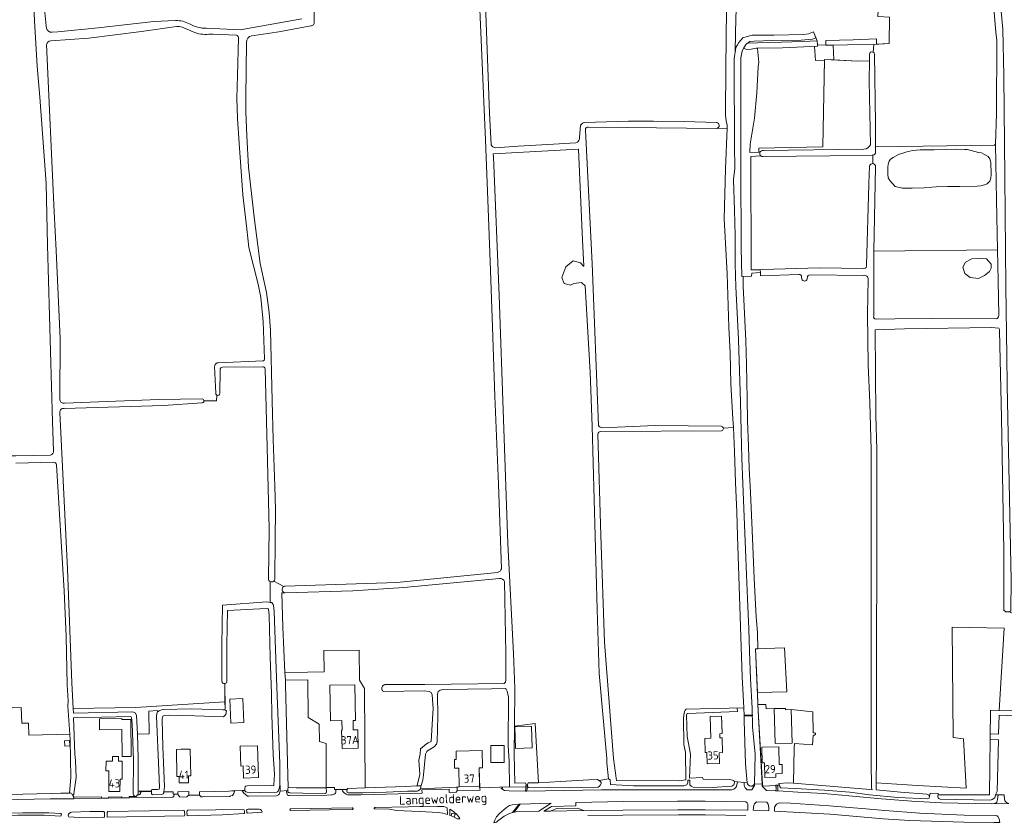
# Model space of a CAD drawing. Header units: metres. Extents: x 209813 to 223847, y 571801 to 587119.
# Tile 604 of 656: x 217179 to 217661, y 582020 to 582409. Entities that reach past the tile are written whole.
import ezdxf
from ezdxf.enums import TextEntityAlignment as Align

# ---------------------------------------------------------------- set-up
doc = ezdxf.new("R2010")
doc.units = ezdxf.units.M
for name, color, linetype, lineweight in [('B-RO-GR-GRAS-GV', 8, 'Continuous', 0), ('B-RO-GW-TALUD_KRUIN-G', 8, 'Continuous', 0), ('B-RO-KW-KUNSTWERK_STUW-GV', 8, 'Continuous', 0), ('B-RO-OG-BEBOUWING-GV', 8, 'Continuous', 0), ('B-RO-OG-BEBOUWING-T18', 8, 'Continuous', 0), ('B-RO-OG-TERREIN_CULTUURSCHEIDING-GV', 8, 'Continuous', 0), ('B-RO-OG-TERREIN_ERF-GV', 8, 'Continuous', 0), ('B-RO-OG-TERREIN_ONBEGROEID-GV', 8, 'Continuous', 0), ('B-RO-OG-TOPOGRAFIE-T18', 8, 'Continuous', 0), ('B-RO-OG-WATER_SLOOT-GV', 8, 'Continuous', 0), ('B-RO-OG-WEG-GV', 8, 'Continuous', 0), ('B-RO-VH-ONVERHARD-GV', 8, 'Continuous', 0), ('B-RO-VH-VERHARDING_BETONSTRAATSTEEN-GV', 8, 'Continuous', 0), ('B-RO-VH-VERHARDING_FUNDERING_ZAND-GV', 8, 'Continuous', 0), ('B-RO-VH-VERHARDING_HALFVERHARDING_GRIND-GV', 8, 'Continuous', 0), ('B-RO-VH-VERHARDING_TEGEL-GV', 8, 'Continuous', 0)]:
    doc.layers.add(name, color=color, linetype=linetype, lineweight=lineweight)
doc.styles.add('NLCS-ISO-M200-T18', font='txt', dxfattribs={"height": 0.36})

msp = doc.modelspace()

# ---------------------------------------------------------------- linework, layer by layer
at = {"layer": 'B-RO-GR-GRAS-GV', "flags": 128}
for points in [[(217414.982, 582140.922), (217413.487, 582182.185), (217411.738, 582225.189), (217410.619, 582258.916), (217409.538, 582286.759), (217408.298, 582321.294), (217407.196, 582350.486), (217403.475, 582433.413), (217401.372, 582486.922)], [(217404.657, 582488.042), (217405.438, 582466.972), (217406.819, 582425.837), (217409.105, 582363.53), (217409.957, 582348.19)], [(217322.936, 582478.296), (217322.702, 582453.714), (217323.264, 582408.205)], [(217525.328, 582356.23), (217525.388, 582357.681), (217524.81, 582359.879), (217524.491, 582362.61), (217524.491, 582365.361), (217524.757, 582402.088), (217525.294, 582433.638), (217525.639, 582436.815), (217526.322, 582438.381), (217526.573, 582438.791)], [(217600.682, 582441.153), (217600.653, 582440.633), (217601.054, 582440.548), (217602.303, 582437.722), (217600.484, 582437.542), (217599.016, 582410.833), (217604.786, 582410.596), (217604.508, 582397.697), (217596.968, 582397.258)], [(217656.536, 582348.508), (217657.016, 582363.527), (217657.175, 582399.352), (217656.763, 582402.987), (217654.78, 582426.795), (217655.114, 582427.766), (217655.366, 582432.078), (217653.987, 582432.569), (217638.626, 582435.838), (217624.444, 582438.399), (217605.622, 582441.035), (217603.152, 582440.929), (217600.682, 582441.153)], [(217195.932, 582198.546), (217195.441, 582212.756), (217192.937, 582299.158), (217192.222, 582329.217), (217189.178, 582371.458), (217187.831, 582386.657), (217186.624, 582408.688), (217185.891, 582424.061)], [(217655.114, 582427.766), (217655.763, 582428.415), (217656.664, 582428.247), (217657.352, 582427.996), (217657.947, 582427.333), (217660.205, 582404.653), (217660.608, 582381.908), (217661.116, 582332.458), (217661.61, 582278.78), (217662.164, 582244.745), (217662.184, 582230.451), (217664.151, 582135.469), (217664.046, 582120.275), (217663.444, 582119.811)], [(217190.685, 582422.696), (217192.232, 582406.269), (217192.383, 582405.193)], [(217270.61, 582405.086), (217287.229, 582404.33), (217317.298, 582409.735)], [(217254.905, 582405.886), (217238.93, 582403.509), (217213.095, 582400.299), (217194.513, 582398.899)], [(217195.235, 582403.164), (217198.022, 582403.416), (217217.653, 582405.304), (217244.96, 582408.444), (217255.529, 582408.859)], [(217264.122, 582403.347), (217259.977, 582405.101)], [(217321.712, 582406.317), (217306.074, 582403.374), (217292.889, 582401.459)], [(217285.33, 582401.67), (217273.874, 582402.294), (217271.8, 582402.231)], [(217299.083, 582243.52), (217298.368, 582261.742), (217297.32, 582273.543), (217295.987, 582279.939), (217291.449, 582297.948), (217290.412, 582307.064), (217288.426, 582323.693), (217286.614, 582348.902), (217285.869, 582361.077), (217285.53, 582370.945), (217285.852, 582381.964), (217286.277, 582400.266)], [(217192.504, 582397.14), (217196.245, 582315.378), (217197.094, 582296.541), (217199.123, 582253.348), (217199.003, 582223.42)], [(217290.28, 582398.102), (217289.926, 582371.332), (217289.951, 582364.411), (217290.476, 582352.479), (217291.3, 582337.22), (217294.108, 582311.41), (217296.938, 582290.197), (217299.968, 582275.867), (217301.322, 582266.231), (217301.983, 582257.449), (217302.766, 582222.968), (217303.276, 582204.125), (217304.125, 582181.246), (217304.395, 582169.866), (217304.195, 582154.992), (217304.154, 582135.801)], [(217597.415, 582392.38), (217597.883, 582358.54), (217597.884, 582347.189)], [(217453.116, 582351.957), (217453.543, 582357.537)], [(217455.577, 582358.988), (217477.102, 582359.652), (217489.36, 582359.678), (217504.213, 582359.519), (217520.14, 582359.047)], [(217519.938, 582356.144), (217476.182, 582356.666), (217457.574, 582356.698)], [(217456.038, 582355.152), (217459.218, 582290.134), (217462.445, 582210.976)], [(217523.445, 582209.543), (217528.344, 582209.904), (217528.141, 582214.128), (217527.136, 582231.237), (217526.85, 582246.478), (217526.137, 582259.052), (217525.331, 582285.046), (217523.92, 582311.896), (217524.449, 582336.451), (217525.328, 582356.23), (217520.285, 582356.183)], [(217412.045, 582346.616), (217423.094, 582347.52), (217437.583, 582348.218), (217451.269, 582349.069)], [(217657.521, 582296.834), (217656.964, 582321.021), (217656.536, 582348.508), (217656.134, 582348.036), (217597.884, 582347.189), (217597.885, 582344.595)], [(217454.538, 582301.53), (217452.639, 582345.989), (217410.885, 582343.707), (217411.033, 582342.234), (217413.825, 582274.444), (217418.105, 582153.191), (217420.803, 582099.407), (217421.475, 582082.461), (217421.244, 582063.918), (217431.399, 582065.182), (217433.123, 582036.299), (217443.752, 582036.92), (217457.691, 582037.756), (217461.831, 582037.8), (217462.48, 582037.422), (217467.271, 582038.187), (217466.507, 582046.011), (217466.473, 582048.125), (217462.695, 582089.687), (217461.777, 582120.933), (217459.303, 582210.521), (217458.35, 582237.016), (217455.861, 582279.154), (217454.162, 582280.833), (217450.371, 582280.409), (217448.683, 582279.606), (217445.535, 582280.296), (217444.453, 582283.31), (217446.441, 582288.552), (217450.065, 582291.412), (217453.664, 582290.507), (217454.834, 582288.899)], [(217541.809, 582342.672), (217536.842, 582342.463), (217536.992, 582286.969), (217570.267, 582287.948), (217592.227, 582287.75)], [(217596.19, 582343.007), (217575.544, 582342.828), (217542.94, 582342.382)], [(217596.49, 582343.012), (217596.554, 582338.937)], [(217594.63, 582329.232), (217594.984, 582337.706)], [(217597.928, 582337.382), (217597.054, 582296.159)], [(217593.462, 582289.337), (217594.597, 582328.705), (217594.63, 582329.232)], [(217455.28, 582288.976), (217454.538, 582301.53)], [(217597.054, 582296.159), (217597.034, 582295.209), (217597.003, 582264.502)], [(217658.177, 582264.624), (217657.868, 582281.809), (217657.521, 582296.834), (217597.054, 582296.159)], [(217648.227, 582282.84), (217644.209, 582283.286), (217641.53, 582285.184), (217640.525, 582288.309), (217641.865, 582290.765), (217644.99, 582292.328), (217648.562, 582292.551)], [(217648.227, 582282.84), (217651.241, 582284.291), (217653.585, 582286.188), (217654.367, 582287.863), (217654.478, 582289.872), (217652.134, 582292.439), (217648.562, 582292.551)], [(217541.618, 582284.525), (217541.567, 582285.67), (217537.347, 582285.435), (217537.242, 582283.892), (217533.216, 582283.749), (217533.152, 582279.104), (217534.408, 582252.48), (217534.838, 582240.673), (217534.971, 582232.206), (217535.136, 582224.103), (217535.323, 582213.28), (217535.799, 582200.792), (217536.117, 582190.103), (217536.699, 582178.091), (217537.545, 582159.781), (217538.551, 582136.075), (217539.45, 582117.395), (217540.085, 582109.722), (217540.299, 582101.74)], [(217560.393, 582284.734), (217541.639, 582284.052), (217541.618, 582284.525)], [(217592.203, 582284.33), (217565.563, 582284.609)], [(217540.156, 582080.34), (217540.399, 582074.563), (217544.288, 582074.571), (217544.419, 582072.377), (217553.897, 582072.632), (217553.914, 582071.938), (217556.699, 582072.006), (217567.279, 582070.945), (217567.308, 582060.734), (217568.038, 582060.718), (217568.467, 582060.544), (217568.467, 582060.083), (217568.244, 582059.623), (217567.371, 582059.194), (217567.121, 582054.739), (217558.31, 582055.454), (217558.159, 582053.291), (217557.74, 582036.014), (217593.25, 582033.198), (217596.16, 582032.822), (217595.979, 582033.864), (217595.706, 582046.669), (217595.766, 582199.104), (217595.075, 582222.079), (217594.35, 582240.527), (217593.884, 582265.562), (217594.213, 582282.407)], [(217561.817, 582282.468), (217561.747, 582283.65)], [(217564.625, 582283.772), (217564.412, 582282.586)], [(217598.14, 582262.831), (217607.393, 582263.021), (217625.925, 582263.171), (217656.841, 582263.027)], [(217658.197, 582258.544), (217654.553, 582258.759), (217612.008, 582258.177), (217597.773, 582257.648), (217598.075, 582215.955), (217598.494, 582198.967), (217598.405, 582048.337), (217598.221, 582036.196), (217618.386, 582034.971), (217642.132, 582033.682), (217640.863, 582057.75), (217635.914, 582058.458), (217635.295, 582112.317), (217660.75, 582111.786), (217658.353, 582071.586), (217671.108, 582071.237)], [(217717.491, 582113.409), (217712.724, 582113.845), (217712.724, 582115.694), (217705.226, 582116.188), (217694.108, 582116.563), (217671.095, 582117.775), (217669.269, 582117.987), (217668.374, 582118.573), (217664.397, 582119.319), (217663.444, 582119.811), (217661.539, 582119.827), (217660.669, 582120.663), (217660.659, 582149.581), (217659.449, 582214.727), (217658.494, 582257.26)], [(217276.56, 582241.596), (217298.235, 582242.519)], [(217275.219, 582226.704), (217274.676, 582239.777)], [(217277.323, 582238.214), (217277.164, 582226.611)], [(217298.065, 582239.555), (217278.446, 582239.373)], [(217300.944, 582135.905), (217301.334, 582160.408), (217300.404, 582200.316), (217299.345, 582238.618)], [(217268.444, 582221.94), (217249.644, 582220.66), (217201.011, 582219.286)], [(217201.217, 582221.912), (217247.313, 582223.709), (217268.598, 582223.917)], [(217269.416, 582222.949), (217275.616, 582223.02), (217275.821, 582225.737)], [(217199.036, 582217.342), (217202.786, 582140.918), (217204.842, 582085.041), (217205.458, 582072.542), (217236.036, 582073.108), (217279.64, 582075.751), (217279.698, 582084.73)], [(217462.101, 582206.672), (217463.53, 582157.125), (217465.37, 582105.013), (217469.718, 582048.21), (217471.189, 582037.37), (217501.803, 582037.234), (217505.083, 582037.644), (217504.945, 582051.269), (217504.155, 582055.042), (217503.994, 582067.768), (217504.1, 582069.241), (217504.386, 582070.993), (217504.743, 582071.703), (217505.228, 582072.184), (217519.147, 582072.57), (217533.41, 582072.852), (217532.71, 582088.032), (217530.321, 582157.059), (217530.066, 582168.483), (217529.422, 582183.066), (217528.908, 582198.187), (217528.344, 582209.904)], [(217522.608, 582208.272), (217463.438, 582207.968)], [(217464.314, 582209.85), (217490.187, 582210.873), (217522.325, 582210.571)], [(217138.424, 582193.062), (217141.986, 582194.164), (217145.895, 582194.743), (217158.409, 582195.675), (217167.243, 582196.115), (217177.37, 582196.173), (217194.382, 582196.398)], [(217195.834, 582193.069), (217177.37, 582192.475)], [(217166.47, 582072.58), (217180.048, 582073.017), (217180.431, 582065.365), (217183.581, 582065.409), (217183.847, 582059.555), (217203.794, 582059.967), (217202.834, 582073.702), (217203.007, 582076.307), (217202.555, 582084.157), (217201.99, 582107.818), (217201.087, 582130.124), (217197.376, 582191.663)], [(217414.043, 582136.085), (217367.246, 582131.696), (217342.25, 582130.158), (217309.083, 582129.16), (217307.543, 582129.125), (217308.089, 582112.271), (217308.927, 582090.207), (217320.118, 582090.39), (217328.252, 582090.501), (217328.11, 582100.846), (217345.282, 582101.081), (217345.483, 582086.407), (217348.01, 582082.375), (217348.314, 582033.851), (217358.012, 582034.12), (217368.14, 582034.473), (217373.546, 582034.723), (217373.664, 582034.999), (217375.022, 582040.308), (217374.567, 582047.386), (217375.111, 582050.205), (217375.424, 582052.794), (217378.225, 582055.223), (217379.091, 582055.78), (217380.618, 582056.511), (217381.289, 582067.584), (217381.619, 582072.598), (217381.13, 582079.182), (217380.64, 582080.432), (217379.522, 582080.881), (217377.173, 582081.165), (217357.362, 582080.809), (217357.092, 582080.999), (217356.956, 582081.117), (217356.723, 582081.388), (217356.627, 582081.54), (217356.484, 582081.869), (217356.408, 582082.219), (217356.403, 582082.578), (217356.427, 582082.755), (217356.527, 582083.099), (217356.693, 582083.417), (217356.799, 582083.562), (217357.051, 582083.817), (217357.349, 582084.017), (217357.511, 582084.094), (217357.88, 582084.226), (217377.464, 582084.226), (217416.224, 582084.736), (217416.873, 582085.438), (217417.138, 582086.594), (217417.138, 582099.407), (217416.355, 582134.609)], [(217309.196, 582132.347), (217363.753, 582134.168), (217413.079, 582139.039)], [(217278.204, 582085.982), (217278.21, 582103.545), (217278.562, 582123.16), (217300.125, 582124.643), (217301.778, 582124.453), (217301.765, 582134.615)], [(217303.626, 582134.815), (217308.497, 582132.178)], [(217243.784, 582032.395), (217243.797, 582032.798), (217244.307, 582032.985), (217246.79, 582032.985), (217247.586, 582033.193), (217247.68, 582033.913), (217247.388, 582042.223), (217246.249, 582068.622), (217246.353, 582070.072), (217246.797, 582070.99), (217246.607, 582071.52), (217242.468, 582071.348), (217242.62, 582060.159), (217236.895, 582060.096), (217237.326, 582048.168), (217237.297, 582032.203)], [(217237.19, 582030.314), (217237.721, 582030.331), (217238.139, 582030.556), (217238.46, 582030.947), (217238.608, 582031.469), (217237.988, 582032.005), (217239.263, 582031.893), (217243.771, 582032.009)], [(217243.771, 582032.009), (217243.784, 582032.395), (217237.297, 582032.203), (217237.294, 582030.802)]]:
    msp.add_lwpolyline(points, dxfattribs=at)
at = {"layer": 'B-RO-GR-GRAS-GV'}
for points in [[(217192.383, 582405.193, 0.3736737), (217195.235, 582403.164)], [(217259.977, 582405.101, 0.1689478), (217254.905, 582405.886)], [(217255.529, 582408.859, -0.1347222), (217262.389, 582407.247)], [(217262.389, 582407.247, 0.1262606), (217270.61, 582405.086)], [(217323.264, 582408.205, -0.503682), (217321.712, 582406.317)], [(217271.8, 582402.231, -0.1378746), (217264.122, 582403.347)], [(217286.277, 582400.266, 0.4223715), (217285.33, 582401.67)], [(217292.889, 582401.459, 0.3802713), (217290.28, 582398.102)], [(217194.513, 582398.899, 0.3788293), (217192.504, 582397.14)], [(217596.737, 582393.493, -0.2767695), (217597.415, 582392.38)], [(217453.543, 582357.537, -0.23603), (217455.577, 582358.988)], [(217457.574, 582356.698, 0.6359459), (217456.038, 582355.152)], [(217520.14, 582359.047, -0.8334348), (217520.285, 582356.183)], [(217451.269, 582349.069, 0.3543224), (217453.116, 582351.957)], [(217409.957, 582348.19, 0.2923337), (217412.045, 582346.616)], [(217542.94, 582342.382, -0.2008567), (217541.809, 582342.672)], [(217596.49, 582343.012, -0.0502161), (217596.19, 582343.007)], [(217597.885, 582344.595, -0.3856115), (217596.49, 582343.012)], [(217454.834, 582288.899, 0.5732755), (217455.28, 582288.976)], [(217592.227, 582287.75, 0.507683), (217593.462, 582289.337)], [(217561.747, 582283.65, 0.4026661), (217560.393, 582284.734)], [(217565.563, 582284.609, 0.2463305), (217564.625, 582283.772)], [(217594.213, 582282.407, 0.4940717), (217592.203, 582284.33)], [(217564.412, 582282.586, -0.7860624), (217561.817, 582282.468)], [(217597.003, 582264.502, 0.4768934), (217598.14, 582262.831)], [(217656.841, 582263.027, 0.3153974), (217658.177, 582264.624)], [(217658.494, 582257.26, 0.1933117), (217658.197, 582258.544)], [(217274.676, 582239.777, -0.4361656), (217276.56, 582241.596)], [(217298.235, 582242.519, 0.53082), (217299.083, 582243.52)], [(217278.446, 582239.373, 0.4609567), (217277.323, 582238.214)], [(217299.345, 582238.618, 0.440344), (217298.065, 582239.555)], [(217199.003, 582223.42, 0.4887282), (217201.217, 582221.912)], [(217201.011, 582219.286, 0.5115943), (217199.036, 582217.342)], [(217463.438, 582207.968, 0.4363262), (217462.101, 582206.672)], [(217462.445, 582210.976, 0.3139998), (217464.314, 582209.85)], [(217194.382, 582196.398, 0.3819868), (217195.927, 582198.594)], [(217197.376, 582191.663, 0.2963747), (217195.834, 582193.069)], [(217413.079, 582139.039, 0.2409016), (217414.982, 582140.922)], [(217301.765, 582134.615, -0.2516427), (217300.944, 582135.905)], [(217304.154, 582135.801, -0.1783945), (217303.626, 582134.815)], [(217416.355, 582134.609, 0.3922364), (217414.043, 582136.085)], [(217308.497, 582132.178, -0.1142961), (217309.196, 582132.347)], [(217279.698, 582084.73, -0.4835796), (217278.204, 582085.982)], [(217237.294, 582030.802, -0.1061059), (217237.19, 582030.314)]]:
    msp.add_lwpolyline(points, format="xyb", dxfattribs=at)
at = {"layer": 'B-RO-GR-GRAS-GV', "flags": 128}
for points in [[(217568.099, 582396.256), (217562.772, 582396.072), (217552.302, 582395.542), (217540.174, 582395.324), (217540.274, 582393.367), (217540.77, 582388.572), (217540.49, 582386.213), (217539.895, 582373.513), (217538.737, 582361.243), (217536.521, 582348.377), (217536.452, 582344.394), (217540.794, 582344.469), (217540.747, 582346.491), (217572.163, 582347.184), (217572.847, 582389.489), (217568.516, 582389.426)], [(217577.539, 582389.674), (217589.303, 582389.053), (217594.854, 582389.157), (217594.885, 582392.486), (217595.241, 582393.257), (217595.717, 582393.582), (217596.737, 582393.493), (217596.968, 582397.258), (217584.106, 582397.028), (217577.188, 582396.883)], [(217615.715, 582326.925), (217611.126, 582326.908), (217607.495, 582327.769), (217606.123, 582329.206), (217604.857, 582330.752), (217604.136, 582331.982), (217603.891, 582333.814), (217603.894, 582337.108), (217604.032, 582338.622), (217604.603, 582340.088), (217605.261, 582341.049), (217606.437, 582341.98), (217609.142, 582343.345), (217611.72, 582344.249), (217613.117, 582344.648), (217616.131, 582345.289), (217619.689, 582345.614), (217622.657, 582345.715), (217626.49, 582345.72), (217637.662, 582346.002), (217641.443, 582345.899), (217642.74, 582345.811), (217644.69, 582345.41), (217648.246, 582344.456), (217649.677, 582344.138), (217650.918, 582343.625), (217652.96, 582342.407), (217653.826, 582341.233), (217654.338, 582339.567), (217654.482, 582333.738), (217654.241, 582331.898), (217653.724, 582330.433), (217652.503, 582329.118), (217651.216, 582328.558), (217649.386, 582328.152), (217647.554, 582327.907), (217639.188, 582327.723), (217633.141, 582327.737), (217627.582, 582327.596), (217625.478, 582327.509), (217621.597, 582327.071)], [(217554.513, 582080.735), (217553.323, 582102.298), (217539.257, 582101.695), (217540.156, 582080.34)], [(217320.17, 582086.564), (217309.269, 582086.377), (217309.385, 582084.099), (217310.597, 582033.813), (217311.059, 582033.964), (217314.514, 582033.868), (217329.197, 582033.81), (217329.21, 582055.452), (217325.962, 582056.509), (217325.838, 582064.94), (217320.422, 582068.152)]]:
    msp.add_lwpolyline(points, close=True, dxfattribs=at)
at = {"layer": 'B-RO-GR-GRAS-GV'}
for centre, radius, start, end in [((217596.447, 582337.458), 1.483, 357.05904, 172.85075), ((217276.19, 582226.638), 0.974, 176.10285, 0.96341), ((217268.419, 582222.937), 0.997, 271.43999, 81.1775), ((217522.281, 582209.399), 1.173, 286.19298, 86.90708)]:
    msp.add_arc(centre, radius, start, end, dxfattribs=at)
at = {"layer": 'B-RO-GW-TALUD_KRUIN-G', "flags": 128}
msp.add_lwpolyline([(217455.234, 582022.737), (217451.885, 582023.858), (217442.091, 582023.665), (217438.746, 582022.462)], dxfattribs=at)
at = {"layer": 'B-RO-KW-KUNSTWERK_STUW-GV', "flags": 128}
msp.add_lwpolyline([(217536.231, 582069.006), (217537.65, 582069.053), (217537.642, 582069.481), (217533.57, 582069.369), (217533.591, 582068.916)], close=True, dxfattribs=at)
at = {"layer": 'B-RO-OG-BEBOUWING-GV', "flags": 128}
for points in [[(217331.01, 582083.923), (217331.322, 582066.544), (217336.914, 582066.651), (217337.003, 582062.039), (217336.773, 582062.035), (217336.957, 582053.038), (217344.862, 582053.18), (217344.691, 582062.192), (217342.47, 582062.149), (217342.383, 582066.75), (217343.593, 582066.773), (217343.262, 582084.156)], [(217282.067, 582077.114), (217282.567, 582065.447), (217288.942, 582065.72), (217288.442, 582077.387)], [(217548.313, 582072.496), (217548.729, 582055.416), (217557.098, 582055.62), (217556.699, 582072.006), (217553.914, 582071.938), (217553.897, 582072.632)], [(217218.296, 582067.469), (217218.364, 582062.194), (217229.323, 582062.267), (217229.411, 582049.153), (217233.788, 582049.183), (217233.667, 582067.189), (217229.326, 582067.133), (217229.32, 582067.611)], [(217522.673, 582065.182), (217522.57, 582068.78), (217516.968, 582068.62), (217517.273, 582058.057), (217514.423, 582057.975), (217514.604, 582051.035), (217515.409, 582051.058), (217515.516, 582045.558), (217521.542, 582045.737), (217521.338, 582050.944), (217523.094, 582050.994), (217522.854, 582058.269), (217521.736, 582058.237), (217521.674, 582060.257), (217522.822, 582060.289)], [(217421.429, 582063.645), (217421.861, 582052.997), (217430.022, 582053.328), (217429.59, 582063.976)], [(217287.129, 582054.089), (217287.437, 582044.461), (217288.651, 582044.5), (217288.841, 582038.556), (217296.1, 582038.816), (217295.612, 582054.36)], [(217409.725, 582054.445), (217409.805, 582046.129), (217416.337, 582046.192), (217416.257, 582054.508)], [(217542.31, 582053.668), (217542.399, 582045.965), (217543.604, 582045.979), (217543.679, 582038.902), (217549.126, 582038.964), (217549.107, 582040.708), (217552.292, 582040.744), (217552.247, 582045.258), (217550.748, 582045.24), (217550.655, 582053.766)], [(217258.204, 582052.626), (217255.974, 582052.585), (217256.115, 582039.31), (217257.277, 582039.321), (217257.322, 582036.169), (217261.898, 582036.236), (217261.848, 582039.656), (217262.958, 582039.672), (217262.766, 582052.71)], [(217404.265, 582034.443), (217404.072, 582043.535), (217405.704, 582043.563), (217405.514, 582051.961), (217392.709, 582051.757), (217392.788, 582047.654), (217391.919, 582047.637), (217392, 582043.437), (217394.092, 582043.477), (217394.285, 582034.235)]]:
    msp.add_lwpolyline(points, close=True, dxfattribs=at)
at = {"layer": 'B-RO-OG-TERREIN_CULTUURSCHEIDING-GV', "flags": 128}
msp.add_lwpolyline([(217568.723, 582400.44), (217567.047, 582399.801), (217561.584, 582399.362), (217547.486, 582399.129), (217538.494, 582398.827), (217536.487, 582398.58), (217535.673, 582398.1), (217535.365, 582397.861), (217540.269, 582397.933), (217551.649, 582398.302), (217562.115, 582398.7), (217569.33, 582398.905)], close=True, dxfattribs=at)
at = {"layer": 'B-RO-OG-TERREIN_ERF-GV', "flags": 128}
for points in [[(217529.77, 582414.965), (217529.476, 582403.125), (217529.19, 582393.178), (217529.62, 582395.707), (217530.335, 582397.076), (217531.05, 582398.167), (217532.911, 582400.369), (217535.048, 582401.151), (217537.59, 582401.777), (217548.105, 582401.743), (217562.634, 582402.001), (217565.099, 582402.374), (217567.558, 582403.382), (217569.33, 582398.905), (217569.418, 582397.053), (217573.639, 582396.92), (217573.622, 582399.094), (217586.908, 582399.509), (217598.416, 582399.91), (217598.297, 582397.293), (217604.508, 582397.697), (217604.786, 582410.596)], [(217279.698, 582084.73), (217279.78, 582072.52), (217279.585, 582071.871), (217280.442, 582071.368), (217280.182, 582069.585), (217279.001, 582068.453), (217264.969, 582069.03), (217252.185, 582069.239), (217250.193, 582069.088), (217249.58, 582068.909), (217249.39, 582068.785), (217249.196, 582068.345), (217249.034, 582067.254), (217249.394, 582053.9), (217250.148, 582034.401), (217249.801, 582031.799), (217254.356, 582031.87), (217254.385, 582030.665), (217254.873, 582030.636), (217256.669, 582030.686), (217256.639, 582031.906), (217261.983, 582031.99), (217262.007, 582030.253), (217267.312, 582030.239), (217267.327, 582031.776), (217281.587, 582032.214), (217288.023, 582032.533), (217289.449, 582032.532), (217289.394, 582033.097), (217289.399, 582033.673), (217289.601, 582034.302), (217289.996, 582034.553), (217290.497, 582034.758), (217302.664, 582034.867), (217303.348, 582034.828), (217303.598, 582034.947), (217303.689, 582035.196), (217303.968, 582040.469), (217303.331, 582050.006), (217302.609, 582069.542), (217302.396, 582079.852), (217301.845, 582097.663), (217301.312, 582118.137), (217301, 582121.069), (217300.875, 582121.266), (217299.942, 582121.412), (217281.013, 582120.413), (217280.71, 582103.522), (217280.704, 582085.98)], [(217160.117, 582030.19), (217180.851, 582030.69), (217194.564, 582030.969), (217203.685, 582031.258), (217204.347, 582038.826), (217203.994, 582057.112), (217203.794, 582059.967), (217183.847, 582059.555), (217183.581, 582065.409), (217180.431, 582065.365), (217180.048, 582073.017), (217166.47, 582072.58)], [(217234.897, 582030.728), (217234.92, 582047.295), (217234.277, 582065.086), (217234.007, 582068.093), (217233.791, 582068.526), (217233.32, 582068.68), (217205.666, 582068.022), (217206.231, 582050.22), (217206.587, 582047.218), (217206.925, 582038.814), (217205.887, 582030.908), (217205.832, 582030.713), (217205.741, 582030.528), (217205.622, 582030.367), (217205.473, 582030.229), (217205.302, 582030.12), (217205.728, 582029.21)], [(217694.514, 582067.885), (217658.321, 582069.302), (217658.074, 582059.976), (217653.955, 582060.141), (217653.923, 582057.43), (217658.002, 582057.267), (217657.334, 582032.017), (217656.627, 582030.399), (217660.817, 582030.387), (217660.818, 582029.72), (217660.965, 582028.762)], [(217205.728, 582029.21), (217219.348, 582029.345), (217219.346, 582028.705), (217222.732, 582028.758), (217222.753, 582029.273), (217229.281, 582029.352), (217229.275, 582029.031), (217229.094, 582028.857), (217232.953, 582028.918), (217232.945, 582029.478), (217236.409, 582029.644)]]:
    msp.add_lwpolyline(points, dxfattribs=at)
for points in [[(217308.927, 582090.207), (217309.269, 582086.377), (217320.17, 582086.564), (217320.422, 582068.152), (217325.838, 582064.94), (217325.962, 582056.509), (217329.21, 582055.452), (217329.197, 582033.901), (217333.289, 582033.905), (217333.3, 582032.938), (217337.05, 582032.972), (217339.472, 582033.091), (217339.635, 582033.337), (217339.798, 582033.476), (217340.031, 582033.545), (217348.314, 582033.851), (217348.01, 582082.375), (217345.483, 582086.407), (217345.282, 582101.081), (217328.11, 582100.846), (217328.252, 582090.501), (217320.118, 582090.39)], [(217343.262, 582084.156), (217343.593, 582066.773), (217342.383, 582066.75), (217342.47, 582062.149), (217344.691, 582062.192), (217344.862, 582053.18), (217336.957, 582053.038), (217336.773, 582062.035), (217337.003, 582062.039), (217336.914, 582066.651), (217331.322, 582066.544), (217331.01, 582083.923)], [(217393.319, 582034.045), (217394.285, 582034.235), (217394.092, 582043.477), (217392, 582043.437), (217391.919, 582047.637), (217392.788, 582047.654), (217392.709, 582051.757), (217405.514, 582051.961), (217405.704, 582043.563), (217404.072, 582043.535), (217404.31, 582033.733), (217418.888, 582034.222), (217418.756, 582046.607), (217418.279, 582054.661), (217418.357, 582078.083), (217417.654, 582081.118), (217417.303, 582082.07), (217416.82, 582082.345), (217410.016, 582082.261), (217386.626, 582081.898), (217385.018, 582081.483), (217383.939, 582080.844), (217383.578, 582079.656), (217383.824, 582068.707), (217383.549, 582056.29), (217383.15, 582055.173), (217382.084, 582053.876), (217378.791, 582051.887), (217378.405, 582051.532), (217377.816, 582050.246), (217376.893, 582040.222), (217376.45, 582037.564), (217375.582, 582034.518), (217375.358, 582033.382), (217392.758, 582034.036)], [(217533.591, 582068.916), (217533.41, 582072.852), (217530.172, 582072.788), (217530.319, 582071.162), (217510.175, 582070.364), (217505.754, 582070.175), (217505.472, 582069.312), (217505.793, 582058.923), (217507.308, 582050.302), (217506.929, 582038.588), (217513.251, 582038.91), (217513.572, 582038), (217526.703, 582037.929), (217528.614, 582037.31), (217528.78, 582036.815), (217535.171, 582036.294), (217534.302, 582045.56), (217533.695, 582066.655)], [(217549.25, 582035.155), (217550.906, 582035.097), (217550.662, 582035.849), (217554.927, 582036.237), (217557.74, 582036.014), (217558.159, 582053.291), (217558.31, 582055.454), (217567.121, 582054.739), (217567.371, 582059.194), (217568.244, 582059.623), (217568.467, 582060.083), (217568.467, 582060.544), (217568.038, 582060.718), (217567.308, 582060.734), (217567.279, 582070.945), (217556.699, 582072.006), (217557.098, 582055.62), (217548.729, 582055.416), (217548.313, 582072.496), (217544.419, 582072.377), (217544.288, 582074.571), (217540.399, 582074.563), (217540.53, 582071.459), (217542.567, 582035.612), (217542.55, 582034.976), (217542.881, 582034.676), (217549.156, 582034.875)], [(217229.32, 582067.611), (217229.326, 582067.133), (217233.667, 582067.189), (217233.788, 582049.183), (217229.411, 582049.153), (217229.323, 582062.267), (217218.364, 582062.194), (217218.296, 582067.469)], [(217522.57, 582068.78), (217522.822, 582060.289), (217521.674, 582060.257), (217521.736, 582058.237), (217522.854, 582058.269), (217523.094, 582050.994), (217521.338, 582050.944), (217521.542, 582045.737), (217515.516, 582045.558), (217515.409, 582051.058), (217514.604, 582051.035), (217514.423, 582057.975), (217517.273, 582058.057), (217516.968, 582068.62)], [(217433.123, 582036.299), (217431.399, 582065.182), (217421.244, 582063.918), (217421.077, 582050.473), (217421.548, 582036.133), (217426.722, 582036.207), (217426.867, 582035.828), (217426.912, 582035.629), (217426.943, 582035.225), (217427.745, 582035.203), (217427.773, 582035.549), (217427.832, 582035.89), (217427.921, 582036.224)], [(217430.022, 582053.328), (217421.861, 582052.997), (217421.429, 582063.645), (217429.59, 582063.976)], [(217201.249, 582056.808), (217203.751, 582056.906), (217203.854, 582054.272), (217201.352, 582054.174)], [(217288.651, 582044.5), (217287.437, 582044.461), (217287.129, 582054.089), (217295.612, 582054.36), (217296.1, 582038.816), (217288.841, 582038.556)], [(217416.257, 582054.508), (217416.337, 582046.192), (217409.805, 582046.129), (217409.725, 582054.445)], [(217550.748, 582045.24), (217552.247, 582045.258), (217552.292, 582040.744), (217549.107, 582040.708), (217549.126, 582038.964), (217543.679, 582038.902), (217543.604, 582045.979), (217542.399, 582045.965), (217542.31, 582053.668), (217550.655, 582053.766)], [(217224.698, 582046.887), (217224.712, 582049.064), (217227.696, 582049.045), (217227.682, 582046.869), (217229.391, 582046.858), (217229.459, 582038.074), (217228.445, 582038.044), (217228.384, 582032), (217222.866, 582032.038), (217222.934, 582042.073), (217221.533, 582042.081), (217221.563, 582046.907)]]:
    msp.add_lwpolyline(points, close=True, dxfattribs=at)
at = {"layer": 'B-RO-OG-TERREIN_ERF-GV'}
msp.add_lwpolyline([(217280.704, 582085.98, -0.3634426), (217279.698, 582084.73)], format="xyb", dxfattribs=at)
msp.add_arc((217236.085, 582030.792), 1.19, 183.06938, 286.4789, dxfattribs=at)
msp.add_arc((217236.085, 582030.792), 1.19, 183.06938, 286.4789, dxfattribs=at)
at = {"layer": 'B-RO-OG-TERREIN_ONBEGROEID-GV', "flags": 128}
msp.add_lwpolyline([(217572.847, 582389.489), (217572.857, 582389.921), (217577.539, 582389.674), (217577.188, 582396.883), (217573.639, 582396.92), (217569.418, 582397.053), (217569.454, 582396.303), (217568.099, 582396.256), (217568.516, 582389.426)], close=True, dxfattribs=at)
at = {"layer": 'B-RO-OG-WATER_SLOOT-GV'}
msp.add_line((217373.546, 582034.723), (217375.641, 582034.723), dxfattribs=at)
msp.add_line((217373.546, 582034.723), (217375.641, 582034.723), dxfattribs=at)
at = {"layer": 'B-RO-OG-WEG-GV', "flags": 128}
for points in [[(217159.103, 582033.746), (217159.34, 582029.51), (217159.674, 582029.084), (217160.074, 582028.694), (217160.523, 582028.363), (217160.996, 582028.094), (217161.419, 582027.954), (217161.935, 582027.841), (217186.413, 582028.281), (217194.176, 582028.353), (217205.739, 582028.492), (217205.728, 582029.21), (217205.025, 582030.713), (217204.429, 582030.905), (217204.281, 582031.277), (217194.564, 582030.969), (217180.851, 582030.69), (217160.117, 582030.19), (217159.893, 582033.776)], [(217288.023, 582032.533), (217288.217, 582032.095), (217288.558, 582031.602), (217288.967, 582031.123), (217290.383, 582030.032), (217290.818, 582029.795), (217291.089, 582029.718), (217291.424, 582029.659), (217304.847, 582029.842), (217305.207, 582029.975), (217305.551, 582030.137), (217305.929, 582030.434), (217306.185, 582030.75), (217306.739, 582032.086), (217306.656, 582034.944), (217306.486, 582034.944), (217306.127, 582032.994), (217305.961, 582032.55), (217305.755, 582032.195), (217305.416, 582031.845), (217305.069, 582031.731), (217296.76, 582031.437), (217291.979, 582031.394), (217290.608, 582031.607), (217289.937, 582031.871), (217289.673, 582032.116), (217289.466, 582032.36), (217289.449, 582032.532)], [(217309.853, 582032.4), (217309.881, 582032.005), (217310.101, 582030.485), (217310.257, 582030.28), (217310.498, 582030.124), (217310.804, 582030.056), (217311.248, 582030.018), (217329.538, 582030.243), (217331.881, 582030.306), (217332.333, 582030.397), (217332.786, 582030.547), (217333.135, 582030.707), (217333.486, 582030.92), (217333.743, 582031.178), (217333.857, 582031.438), (217333.935, 582031.848), (217333.956, 582032.931), (217333.3, 582032.938), (217333.289, 582033.905), (217329.197, 582033.901), (217329.349, 582031.638), (217329.288, 582031.333), (217328.802, 582031.084), (217317.847, 582031.262), (217311.591, 582031.365), (217311.055, 582031.421), (217310.757, 582031.537), (217310.467, 582031.806), (217310.426, 582032.437)], [(217393.347, 582032.382), (217393.319, 582034.045), (217392.758, 582034.036), (217375.358, 582033.382), (217375.319, 582033.183), (217375.028, 582032.914), (217374.639, 582032.666), (217374.284, 582032.375), (217373.636, 582032.135), (217368.975, 582032.222), (217358.512, 582031.652), (217347.199, 582031.32), (217340.11, 582031.27), (217339.771, 582031.442), (217339.474, 582031.719), (217339.3, 582032.126), (217339.45, 582032.97), (217337.05, 582032.972), (217337.216, 582032.393), (217337.489, 582031.845), (217337.901, 582031.435), (217338.94, 582030.722), (217339.331, 582030.497), (217339.608, 582030.415), (217340.009, 582030.366), (217346.144, 582030.358), (217358.596, 582030.642), (217376.106, 582031.145), (217376.058, 582032.744), (217389.302, 582033.14), (217389.35, 582031.541), (217392.862, 582031.646)], [(217426.741, 582032.208), (217426.943, 582035.225), (217426.899, 582034.829), (217426.849, 582034.636), (217426.695, 582034.268), (217415.481, 582034.108), (217415.494, 582033.708), (217414.689, 582033.681), (217416.485, 582032.503), (217418.678, 582032.306)], [(217490.627, 582034.84), (217479.475, 582034.845), (217468.319, 582035.418), (217468.066, 582037.748), (217467.271, 582038.187), (217462.48, 582037.422), (217463.427, 582036.958), (217463.623, 582036.433), (217463.639, 582036.068), (217463.441, 582035.273), (217462.927, 582034.547), (217462.274, 582034.066), (217448.367, 582033.781), (217428.038, 582033.925), (217427.774, 582034.582), (217427.747, 582034.892), (217427.6, 582035.207), (217427.312, 582032.18), (217463.942, 582032.749), (217510.56, 582032.868), (217527.686, 582032.804), (217528.623, 582033.158), (217529.419, 582033.789), (217529.838, 582034.405), (217530.093, 582035.192), (217530.295, 582036.691), (217528.78, 582036.815), (217528.974, 582036.234), (217528.629, 582035.284), (217527.556, 582034.6), (217518.04, 582033.998), (217508.683, 582034.161), (217507.653, 582034.663), (217507.139, 582035.269), (217507.074, 582037.553), (217506.084, 582037.561), (217506.025, 582036.428), (217505.529, 582035.223), (217504.182, 582034.734)], [(217535.138, 582032.861), (217537.411, 582032.733), (217538.724, 582034.933), (217538.717, 582035.804), (217538.543, 582035.813), (217538.54, 582035.489), (217537.754, 582034.574), (217536.848, 582034.554), (217536.229, 582034.734), (217535.537, 582035.209), (217535.211, 582035.776), (217535.171, 582036.294), (217533.566, 582036.425), (217533.614, 582035.168), (217533.731, 582034.471), (217534.067, 582033.857)], [(217549.024, 582032.356), (217549.322, 582032.954), (217549.147, 582035.159), (217549.156, 582034.875), (217542.881, 582034.676), (217542.55, 582034.976), (217542.499, 582035.615), (217542.516, 582034.619), (217543.083, 582033.914), (217544.533, 582032.537)], [(217232.945, 582029.478), (217232.953, 582028.918), (217254.15, 582029.249), (217254.374, 582029.38), (217254.575, 582029.561), (217254.712, 582029.784), (217254.873, 582030.636), (217254.385, 582030.665), (217254.356, 582031.87), (217249.801, 582031.799), (217249.803, 582031.549), (217249.76, 582031.351), (217249.548, 582030.927), (217249.202, 582030.669), (217248.621, 582030.55), (217244.432, 582030.4), (217244.087, 582030.543), (217243.826, 582030.852), (217243.771, 582032.009), (217239.263, 582031.893), (217237.929, 582031.952), (217238.608, 582031.469), (217238.46, 582030.947), (217238.139, 582030.556), (217237.721, 582030.331), (217236.937, 582030.306), (217236.353, 582029.574)], [(217257.685, 582029.246), (217261.004, 582029.314), (217261.456, 582029.665), (217262.007, 582030.253), (217261.983, 582031.99), (217256.639, 582031.906), (217256.669, 582030.686), (217256.835, 582030.337), (217257.09, 582029.892), (217257.43, 582029.494)], [(217268.662, 582029.419), (217282.027, 582029.581), (217282.294, 582029.663), (217282.633, 582029.84), (217283.408, 582030.123), (217283.744, 582030.545), (217283.989, 582030.979), (217284.22, 582031.55), (217284.305, 582031.936), (217284.372, 582032.444), (217281.587, 582032.214), (217267.327, 582031.776), (217267.312, 582030.239), (217267.366, 582029.995), (217267.539, 582029.819), (217267.94, 582029.548), (217268.144, 582029.466)], [(217383.619, 582024.743), (217369.269, 582024.503), (217353.402, 582024.232), (217353.085, 582024.243), (217352.825, 582024.058), (217352.675, 582023.848), (217352.747, 582023.666), (217352.926, 582023.502), (217353.109, 582023.455), (217360.186, 582023.34), (217363.587, 582022.743), (217374.882, 582022.144), (217384.205, 582021.697), (217386.324, 582021.361), (217388.492, 582020.699), (217388.441, 582024.08), (217386.688, 582024.708)], [(217420.413, 582021.693), (217423.521, 582025.805), (217420.093, 582025.475), (217418.905, 582025.145), (217417.39, 582024.171), (217413.941, 582021.311), (217412.508, 582019.574), (217411.633, 582018.065), (217411.252, 582016.851), (217411.929, 582016.92), (217412.474, 582017.073), (217413.021, 582017.433), (217416.324, 582019.985), (217418.498, 582021.07)], [(217424.038, 582025.839), (217421.073, 582021.86), (217422.193, 582022.053), (217423.415, 582022.176), (217433.21, 582022.446), (217439.309, 582026.254)], [(217545.711, 582022.491), (217545.64, 582024.044), (217545.386, 582025.725), (217544.789, 582026.744), (217539.746, 582026.964), (217538.707, 582026.01), (217538.284, 582025.252), (217538.07, 582022.808)], [(217656.627, 582020.226), (217641.27, 582020.479), (217619.531, 582021.441), (217602.448, 582022.701), (217593.11, 582023.53), (217575.131, 582025.045), (217556.286, 582026.29), (217550.744, 582026.526), (217549.422, 582025.856), (217548.446, 582024.303), (217548.436, 582022.392), (217575.734, 582020.887), (217592.267, 582019.435), (217601.537, 582018.6), (217614.723, 582017.779), (217641.108, 582017.076), (217655.676, 582016.882), (217658.741, 582016.914), (217658.275, 582018.633), (217657.747, 582019.78), (217657.386, 582020.106)], [(217152.453, 582020.474), (217152.386, 582020.049), (217152.569, 582019.748), (217152.879, 582019.668), (217170.128, 582020.313), (217178.454, 582020.442), (217191.234, 582020.418), (217199.444, 582019.98), (217199.69, 582020.449), (217199.7, 582020.874), (217199.371, 582021.17), (217193.661, 582021.495), (217180.88, 582021.519), (217172.555, 582021.39), (217157.337, 582020.827), (217152.942, 582020.697), (217152.678, 582020.665)], [(217203.369, 582019.628), (217208.593, 582019.32), (217220.502, 582019.381), (217220.727, 582019.491), (217220.86, 582019.663), (217220.793, 582021.447), (217220.729, 582021.781), (217220.409, 582022.237), (217213.58, 582022.207), (217204.593, 582021.971), (217204.104, 582021.721), (217203.577, 582021.242), (217203.26, 582020.849), (217203.116, 582020.393), (217203.134, 582019.898)], [(217259.793, 582020.053), (217259.99, 582020.169), (217260.057, 582020.473), (217259.935, 582022.275), (217259.854, 582022.498), (217259.587, 582022.745), (217259.379, 582022.767), (217242.733, 582022.563), (217222.489, 582022.277), (217222.148, 582021.813), (217222.112, 582021.505), (217222.18, 582019.456)], [(217289.142, 582021.217), (217289.288, 582021.355), (217289.337, 582021.737), (217289.279, 582022.512), (217288.89, 582023.189), (217261.616, 582022.799), (217261.383, 582022.736), (217261.191, 582022.498), (217261.111, 582022.209), (217261.22, 582020.114), (217278.435, 582020.65)], [(217296.374, 582023.424), (217291.019, 582023.318), (217290.589, 582023.234), (217290.409, 582023.101), (217290.327, 582022.859), (217290.348, 582022.179), (217290.483, 582021.71), (217290.667, 582021.377), (217297.985, 582021.91), (217297.639, 582022.761), (217297.058, 582023.221)], [(217342.151, 582023.169), (217342.317, 582023.321), (217342.389, 582023.522), (217342.357, 582023.724), (217342.307, 582023.889), (217342.178, 582024.001), (217341.924, 582023.982), (217311.807, 582023.58), (217311.61, 582023.48), (217311.496, 582023.244), (217311.548, 582023.044), (217311.643, 582022.842), (217311.821, 582022.772), (217330.615, 582023.064), (217341.906, 582023.215)], [(217390.284, 582020.028), (217390.691, 582021.392), (217392.258, 582020.936), (217391.741, 582019.384), (217393.218, 582018.672), (217394.587, 582018.638), (217394.447, 582019.177), (217393.382, 582020.505), (217391.429, 582022.264), (217389.653, 582023.367), (217389.732, 582020.25)], [(217455.234, 582022.737), (217451.885, 582023.858), (217442.091, 582023.665), (217438.746, 582022.462)]]:
    msp.add_lwpolyline(points, close=True, dxfattribs=at)
for points in [[(217624.313, 582029.765), (217624.154, 582028.792), (217623.287, 582028.413), (217608.74, 582029.089), (217594.961, 582030.338), (217585.333, 582031.682), (217572.941, 582032.631), (217558.524, 582033.437), (217551.629, 582033.804), (217551.062, 582034.339), (217550.999, 582034.813), (217550.906, 582035.097), (217550.144, 582035.124), (217550.127, 582032.71), (217550.333, 582032.277), (217559.834, 582031.705), (217572.542, 582030.984), (217586.537, 582029.732), (217600.842, 582028.406), (217615.612, 582027.194), (217630.175, 582026.535), (217654.786, 582025.963), (217655.851, 582026.094), (217656.64, 582026.29), (217657.172, 582026.772), (217657.608, 582028.007), (217657.776, 582030.396), (217656.627, 582030.399), (217656.2, 582028.979), (217654.919, 582028.028), (217653.876, 582027.818), (217629.524, 582028.268)], [(217628.41, 582029.267), (217628.501, 582031.053), (217624.532, 582031.248), (217624.313, 582029.765)], [(217455.234, 582022.737), (217474.355, 582022.933), (217501.27, 582023.109), (217514.49, 582023.079), (217535.375, 582022.855), (217535.398, 582025.851), (217535.063, 582026.447), (217534.488, 582026.937), (217514.535, 582027.23), (217501.066, 582027.278), (217474.643, 582027.168), (217451.302, 582026.664), (217451.357, 582025.065), (217439.364, 582024.655), (217435.59, 582022.409), (217438.746, 582022.462)], [(217534.481, 582020.312), (217514.665, 582020.59), (217501.49, 582020.637), (217474.336, 582020.5), (217457.238, 582020.319)]]:
    msp.add_lwpolyline(points, dxfattribs=at)
at = {"layer": 'B-RO-OG-WEG-GV'}
msp.add_lwpolyline([(217629.524, 582028.268, -0.3856728), (217628.41, 582029.267)], format="xyb", dxfattribs=at)
at = {"layer": 'B-RO-VH-ONVERHARD-GV', "flags": 128}
for points in [[(217533.363, 582395.374), (217533.477, 582395.627), (217534.629, 582397.291), (217535.673, 582398.1), (217536.487, 582398.58), (217538.494, 582398.827), (217547.486, 582399.129), (217561.584, 582399.362), (217567.047, 582399.801), (217568.723, 582400.44), (217567.558, 582403.382), (217565.099, 582402.374), (217562.634, 582402.001), (217548.105, 582401.743), (217537.59, 582401.777), (217535.048, 582401.151), (217532.911, 582400.369), (217531.05, 582398.167), (217530.335, 582397.076), (217529.62, 582395.707), (217528.679, 582390.179), (217528.665, 582385.959), (217528.728, 582374.535), (217528.911, 582360.668), (217528.97, 582347.941), (217529.085, 582336.601), (217528.407, 582331.199), (217528.864, 582316.255), (217529.204, 582303.725), (217529.284, 582289.729), (217529.553, 582278.695), (217530.245, 582266.037), (217530.89, 582252.738), (217531.779, 582222.526), (217532.163, 582208.037), (217532.449, 582194.889), (217532.966, 582182.601), (217533.407, 582170.357), (217534.243, 582150.321), (217534.803, 582137.969), (217535.22, 582126.194), (217535.907, 582111.585), (217536.251, 582100.563), (217536.739, 582087.049), (217537.58, 582072.712), (217537.753, 582063.626), (217539.01, 582050.243), (217538.717, 582035.804), (217542.499, 582035.615), (217540.53, 582071.459), (217539.257, 582101.695), (217540.299, 582101.74), (217540.085, 582109.722), (217539.45, 582117.395), (217538.551, 582136.075), (217537.545, 582159.781), (217536.699, 582178.091), (217536.117, 582190.103), (217535.799, 582200.792), (217535.323, 582213.28), (217535.136, 582224.103), (217534.971, 582232.206), (217534.838, 582240.673), (217534.408, 582252.48), (217533.152, 582279.104), (217533.216, 582283.749)], [(217595.36, 582348.196), (217594.72, 582379.409), (217594.854, 582389.157), (217589.303, 582389.053), (217572.857, 582389.921), (217572.163, 582347.184), (217540.747, 582346.491), (217540.794, 582344.469), (217536.452, 582344.394), (217536.521, 582348.377), (217538.737, 582361.243), (217539.895, 582373.513), (217540.49, 582386.213), (217540.77, 582388.572), (217540.274, 582393.367), (217540.174, 582395.324), (217539.561, 582395.31), (217537.025, 582394.925), (217535.221, 582394.804), (217534.494, 582394.929), (217533.363, 582395.374), (217532.738, 582393.995), (217531.965, 582390.619), (217531.946, 582352.544), (217532.024, 582324.578), (217532.129, 582310.15), (217532.24, 582297.831), (217532.447, 582283.722), (217537.242, 582283.892), (217537.347, 582285.435), (217541.567, 582285.67), (217541.503, 582287.1), (217536.992, 582286.969), (217536.842, 582342.463), (217541.809, 582342.672)], [(217543.079, 582345.346), (217592.235, 582346.02)], [(217301.765, 582134.615), (217301.778, 582124.453), (217302.583, 582124.36), (217303.524, 582123.048), (217303.861, 582120.038), (217305.035, 582083.023), (217306.495, 582045.694), (217306.563, 582035.401), (217306.486, 582034.944), (217306.656, 582034.944), (217306.739, 582032.086), (217310.426, 582032.437), (217310.393, 582032.942), (217310.399, 582033.488), (217310.597, 582033.813), (217309.385, 582084.099), (217309.269, 582086.377)], [(217309.269, 582086.377), (217308.927, 582090.207), (217308.089, 582112.271), (217307.543, 582129.125), (217309.083, 582129.16)]]:
    msp.add_lwpolyline(points, dxfattribs=at)
at = {"layer": 'B-RO-VH-ONVERHARD-GV'}
for points in [[(217592.235, 582346.02, 0.2901097), (217595.36, 582348.196)], [(217541.809, 582342.672, -0.8138693), (217543.079, 582345.346)], [(217303.626, 582134.815, -0.318909), (217301.765, 582134.615)], [(217309.083, 582129.16, -0.7592557), (217308.497, 582132.178)]]:
    msp.add_lwpolyline(points, format="xyb", dxfattribs=at)
at = {"layer": 'B-RO-VH-ONVERHARD-GV', "flags": 128}
for points in [[(217653.594, 582030.405), (217654.096, 582071.702), (217658.353, 582071.586), (217660.75, 582111.786), (217635.295, 582112.317), (217635.914, 582058.458), (217640.863, 582057.75), (217642.132, 582033.682), (217618.386, 582034.971), (217598.221, 582036.196), (217598.17, 582032.856), (217610.144, 582031.75), (217622.982, 582030.769), (217624.014, 582030.285), (217624.313, 582029.765), (217624.532, 582031.248), (217628.501, 582031.053), (217628.495, 582030.438)], [(217246.797, 582070.99), (217247.618, 582071.492), (217248.713, 582071.914), (217249.573, 582072.035), (217263.273, 582072.342), (217278.603, 582071.939), (217279.585, 582071.871), (217279.78, 582072.52), (217279.64, 582075.751), (217236.036, 582073.108), (217205.458, 582072.542), (217205.639, 582070.245), (217234.534, 582070.933), (217235.788, 582070.522), (217236.384, 582069.33), (217236.895, 582060.096), (217242.62, 582060.159), (217242.468, 582071.348), (217246.607, 582071.52)]]:
    msp.add_lwpolyline(points, close=True, dxfattribs=at)
at = {"layer": 'B-RO-VH-VERHARDING_BETONSTRAATSTEEN-GV', "flags": 128}
for points in [[(217404.434, 582033.336), (217404.265, 582034.443), (217394.285, 582034.235), (217393.319, 582034.045), (217393.347, 582032.382), (217404.472, 582032.632)], [(217391.741, 582019.384), (217392.258, 582020.936), (217390.691, 582021.392), (217390.284, 582020.028)]]:
    msp.add_lwpolyline(points, close=True, dxfattribs=at)
at = {"layer": 'B-RO-VH-VERHARDING_FUNDERING_ZAND-GV', "flags": 128}
for points in [[(217205.739, 582028.492), (217219.346, 582028.705), (217219.348, 582029.345), (217205.728, 582029.21)], [(217205.739, 582028.492), (217219.346, 582028.705), (217219.348, 582029.345), (217205.728, 582029.21)], [(217222.732, 582028.758), (217229.094, 582028.857), (217229.275, 582029.031), (217229.281, 582029.352), (217222.753, 582029.273)], [(217222.732, 582028.758), (217229.094, 582028.857), (217229.275, 582029.031), (217229.281, 582029.352), (217222.753, 582029.273)]]:
    msp.add_lwpolyline(points, close=True, dxfattribs=at)
at = {"layer": 'B-RO-VH-VERHARDING_HALFVERHARDING_GRIND-GV', "flags": 128}
for points in [[(217549.024, 582032.356), (217550.333, 582032.277), (217550.127, 582032.71), (217550.144, 582035.124), (217549.25, 582035.155), (217549.322, 582032.954)], [(217657.776, 582030.396), (217657.608, 582028.007), (217657.172, 582026.772), (217656.64, 582026.29), (217655.851, 582026.094), (217654.786, 582025.963), (217663.016, 582026.07), (217661.926, 582026.63), (217661.168, 582027.446), (217660.818, 582029.72), (217660.817, 582030.387)]]:
    msp.add_lwpolyline(points, close=True, dxfattribs=at)
at = {"layer": 'B-RO-VH-VERHARDING_TEGEL-GV', "flags": 128}
for points in [[(217426.741, 582032.208), (217427.312, 582032.18), (217427.6, 582035.207), (217427.082, 582035.221)], [(217421.073, 582021.86), (217424.038, 582025.839), (217423.521, 582025.805), (217420.413, 582021.693)]]:
    msp.add_lwpolyline(points, close=True, dxfattribs=at)

# ---------------------------------------------------------------- texts
at = {"layer": 'B-RO-OG-BEBOUWING-T18', "style": 'NLCS-ISO-M200-T18'}
for s, rotation, p in [('37A', 1, (217340.838, 582057.108)), ('35', 1.7, (217518.41, 582049.646)), ('39', 2.1, (217292.327, 582042.683)), ('29', 0.7, (217546.357, 582042.933)), ('43', 359.6, (217225.653, 582036.019)), ('41', 0.8, (217259.551, 582040.202)), ('37', 1.2, (217399.192, 582038.338))]:
    msp.add_text(s, height=4, rotation=rotation, dxfattribs=at).set_placement(p, align=Align.MIDDLE)
at = {"layer": 'B-RO-OG-TOPOGRAFIE-T18', "style": 'NLCS-ISO-M200-T18'}
msp.add_text('Langewolderweg', height=4.5, rotation=1.7, dxfattribs=at).set_placement((217386.415, 582027.708), align=Align.MIDDLE)

doc.saveas('drawing.dxf')
